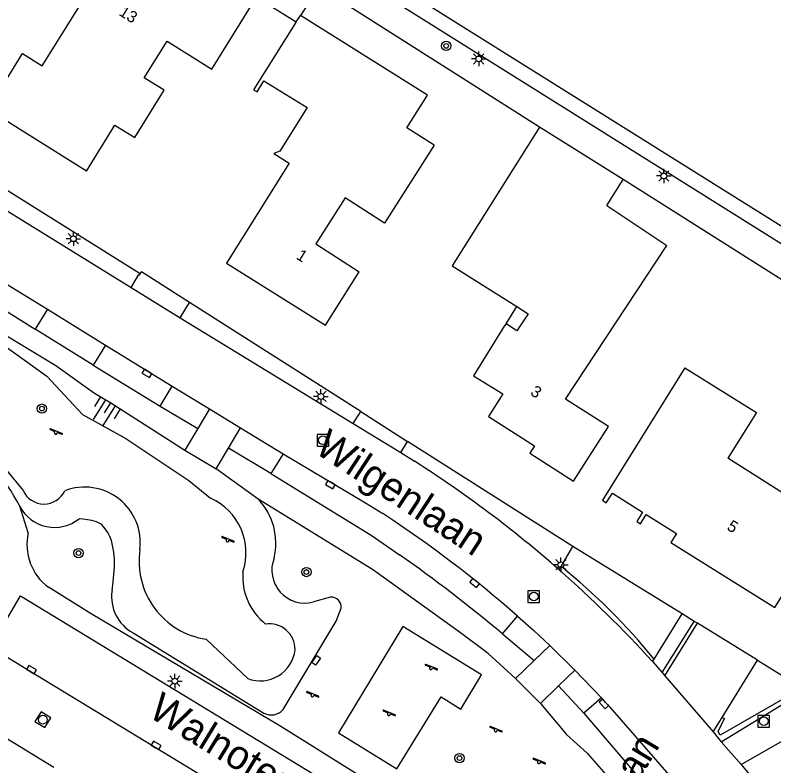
# Model space of a CAD drawing. Extents: x 136000 to 141014, y 402000 to 403500.
# Drawn here: x 138455 to 138520.3, y 402051.9 to 402116.5 of the extents above; entities that cross this region are included whole.
import ezdxf

# ---------------------------------------------------------------- set-up
doc = ezdxf.new("R2010")
doc.units = 0
for name, color, linetype in [('gg-afsc-erfafscheiding', 7, 'Continuous'), ('gg-anno-huisnummerreeks BGT', 7, 'Continuous'), ('gg-anno-openbare ruimte label', 7, 'Continuous'), ('gg-bbg-gedigitaliseerde bebouwing', 7, 'Continuous'), ('gg-bbg-hoofdgebouw', 7, 'Continuous'), ('gg-bbg-luifel en loopbrug', 7, 'Continuous'), ('gg-bbg-tussenscheiding', 7, 'Continuous'), ('gg-knt-bovenkant onderkant talud', 7, 'Continuous'), ('gg-knt-onverhard', 7, 'Continuous'), ('gg-knt-verharding', 7, 'Continuous'), ('gg-knt-verharding nz', 7, 'Continuous'), ('gt-grn-groengrens', 7, 'Continuous'), ('gt-grn-vlakafsluiter', 7, 'Continuous'), ('gt-symb-boom', 7, 'Continuous'), ('gt-symb-kolk', 7, 'Continuous'), ('gt-symb-kolk center center', 7, 'Continuous'), ('gt-symb-lichtmast', 7, 'Continuous'), ('gt-symb-rioolschacht', 7, 'Continuous'), ('gt-symb-speelvoorziening', 7, 'Continuous'), ('gt-symb-talud symbool', 7, 'Continuous')]:
    doc.layers.add(name, color=color, linetype=linetype)

# ---------------------------------------------------------------- blocks, each defined once
blk = doc.blocks.new('gt0-RS')
at = {"layer": 'gt-symb-rioolschacht'}
blk.add_lwpolyline([(-0.5, -0.5), (0.5, -0.5), (0.5, 0.5), (-0.5, 0.5)], close=True, dxfattribs=at)
blk.add_circle((0, 0), 0.375, dxfattribs=at)
blk = doc.blocks.new('gt0-KOLK')
at = {"layer": 'gt-symb-kolk'}
blk.add_lwpolyline([(0, 0), (0.375, 0), (0.375, 0.4), (-0.375, 0.4), (-0.375, 0), (0, 0)], dxfattribs=at)
blk = doc.blocks.new('gt0-LMAST')
at = {"layer": 'gt-symb-lichtmast'}
for p, q in [((-0.182, 0.173), (-0.447, 0.438)), ((-0.005, 0.246), (-0.005, 0.621)), ((0.172, 0.173), (0.437, 0.438)), ((-0.255, -0.004), (-0.63, -0.004)), ((-0.182, -0.181), (-0.447, -0.446)), ((-0.005, -0.254), (-0.005, -0.629)), ((0.437, -0.446), (0.172, -0.181)), ((0.245, -0.004), (0.62, -0.004))]:
    blk.add_line(p, q, dxfattribs=at)
blk.add_circle((-0.005, -0.004), 0.25, dxfattribs=at)
blk = doc.blocks.new('gt0-BOOM')
at = {"layer": 'gt-symb-boom'}
for radius in [0.4, 0.2]:
    blk.add_circle((0, 0), radius, dxfattribs=at)
blk = doc.blocks.new('gt0-SV')
at = {"layer": 'gt-symb-speelvoorziening'}
for p, q in [((-0.477, 0.255), (-0.08, 0.096)), ((0.542, -0.076), (-0.449, 0.324)), ((0.125, 0.014), (0.515, -0.143))]:
    blk.add_line(p, q, dxfattribs=at)
for centre, radius, start, end in [((-0.466, 0.291), 0.0369, 63.6251, 252.66016), ((-0.002, -0.005), 0.128, 127.68665, 8.59861), ((0.531, -0.111), 0.0363, 243.50852, 72.54358)]:
    blk.add_arc(centre, radius, start, end, dxfattribs=at)
blk = doc.blocks.new('gt0-KOLKCC')
at = {"layer": 'gt-symb-kolk center center'}
blk.add_lwpolyline([(-0.375, 0.2), (0.375, 0.2), (0.375, -0.2), (-0.375, -0.2)], close=True, dxfattribs=at)
blk = doc.blocks.new('gt0-TALUD_1')
at = {"layer": 'gt-symb-talud symbool'}
for p, q in [((-0.5, -2), (-0.5, 0)), ((0, -1), (0, 0)), ((-1, -1), (-1, 0)), ((0.5, -2), (0.5, 0)), ((1, -1), (1, 0))]:
    blk.add_line(p, q, dxfattribs=at)

msp = doc.modelspace()

# ---------------------------------------------------------------- linework, layer by layer
at = {"layer": 'gg-afsc-erfafscheiding'}
for p, q in [((138478.91, 402124.764), (138540.77, 402085.94)), ((138500.167, 402106.884), (138481.161, 402118.953)), ((138536.01, 402084.224), (138507.362, 402102.358))]:
    msp.add_line(p, q, dxfattribs=at)
msp.add_lwpolyline([(138465.786, 402094.234), (138447.297, 402105.804), (138445.973, 402112.179), (138450.266, 402130.097)], dxfattribs=at)
at = {"layer": 'gg-bbg-gedigitaliseerde bebouwing'}
for p, q in [((138507.362, 402102.358), (138500.167, 402106.884)), ((138505.951, 402100.115), (138507.362, 402102.358)), ((138505.951, 402100.115), (138511.111, 402096.69)), ((138502.394, 402083.465), (138511.111, 402096.69)), ((138498.21, 402091.421), (138499.178, 402090.812)), ((138506.1, 402081.09), (138502.394, 402083.465))]:
    msp.add_line(p, q, dxfattribs=at)
for points in [[(138500.167, 402106.884), (138492.643, 402094.923), (138498.21, 402091.421)], [(138491.079, 402105.321), (138486.819, 402098.619), (138483.437, 402100.791), (138480.89, 402096.827), (138484.635, 402094.421)], [(138499.178, 402090.812), (138498.197, 402089.335), (138497.281, 402089.944)], [(138512.678, 402086.137), (138518.841, 402082.292), (138516.37, 402078.36)]]:
    msp.add_lwpolyline(points, dxfattribs=at)
at = {"layer": 'gg-bbg-hoofdgebouw'}
for p, q in [((138481.161, 402118.953), (138479.571, 402116.491)), ((138481.721, 402089.83), (138484.635, 402094.421))]:
    msp.add_line(p, q, dxfattribs=at)
for points in [[(138461.158, 402103.087), (138452.652, 402108.404), (138455.644, 402113.222), (138457.347, 402112.165), (138463.179, 402121.554), (138465.101, 402120.36), (138467.101, 402123.58)], [(138461.158, 402103.087), (138463.603, 402107.042), (138465.299, 402105.971), (138467.84, 402110.066), (138466.127, 402111.128), (138468.088, 402114.291), (138471.952, 402111.879), (138475.782, 402118.093), (138479.219, 402115.932)], [(138491.079, 402105.321), (138488.728, 402106.805), (138490.516, 402109.638), (138479.571, 402116.491)], [(138479.219, 402115.932), (138475.54, 402110.08), (138475.84, 402109.93), (138476.43, 402110.87), (138480.16, 402108.57), (138477.79, 402104.8), (138477.29, 402104.61), (138478.61, 402103.78), (138473.21, 402095.17), (138481.721, 402089.83)], [(138497.281, 402089.944), (138497.11, 402089.73), (138494.481, 402085.47), (138497.01, 402083.91), (138495.78, 402081.97), (138499.741, 402079.44), (138499.33, 402078.79), (138503.08, 402076.38), (138506.1, 402081.09)], [(138512.678, 402086.137), (138505.573, 402074.748), (138505.911, 402074.537), (138506.438, 402075.365), (138509.035, 402073.713), (138508.525, 402072.911), (138508.849, 402072.709), (138509.354, 402073.514), (138511.948, 402071.887), (138511.466, 402071.118)], [(138520.696, 402065.97), (138525.001, 402072.89), (138516.37, 402078.36)], [(138511.466, 402071.118), (138520.41, 402065.51), (138520.696, 402065.97)]]:
    msp.add_lwpolyline(points, dxfattribs=at)
at = {"layer": 'gg-bbg-luifel en loopbrug'}
msp.add_line((138497.281, 402089.944), (138498.21, 402091.421), dxfattribs=at)
at = {"layer": 'gg-bbg-tussenscheiding'}
msp.add_line((138479.219, 402115.932), (138479.571, 402116.491), dxfattribs=at)
at = {"layer": 'gg-knt-bovenkant onderkant talud'}
for p, q in [((138475.939, 402074.826), (138472.304, 402077.451)), ((138482.168, 402066.402), (138480.687, 402065.987)), ((138465.164, 402063.32), (138476.429, 402056.412)), ((138471.452, 402062.78), (138475.029, 402059.39))]:
    msp.add_line(p, q, dxfattribs=at)
for points in [[(138445.972, 402093.927), (138458.501, 402086.356), (138461.84, 402083.98), (138463.233, 402083.135), (138469.621, 402079.072)], [(138451.568, 402089.866), (138457.724, 402085.442), (138460.793, 402082.135), (138464.545, 402080.05), (138469.97, 402076.444), (138471.837, 402074.92)], [(138451.947, 402080.095), (138454.237, 402077.362), (138455.69, 402075.585)], [(138463.348, 402066.965), (138463.454, 402067.728), (138463.559, 402068.996), (138463.566, 402069.67), (138463.515, 402070.283), (138463.301, 402071.275), (138463.167, 402071.632), (138462.994, 402071.97), (138462.771, 402072.291), (138462.491, 402072.597), (138462.35, 402072.71), (138461.999, 402072.887), (138461.6, 402073.01), (138460.855, 402073.13), (138460.517, 402073.153)], [(138478.086, 402056.723), (138482.635, 402064.322), (138483.088, 402065.44)]]:
    msp.add_lwpolyline(points, dxfattribs=at)
for centre, radius, start, end in [((138439.54, 402065.95), 17.897, 27.586, 79.59424), ((138457.493, 402076.402), 1.979, 204.38416, 334.91459), ((138460.995, 402071.087), 4.791, 353.0357, 110.90702), ((138469.751, 402070.228), 5.135, 341.26155, 66.0247), ((138472.015, 402071.058), 5.44, 346.32406, 43.84056), ((138458.403, 402075.784), 3.375, 207.26902, 308.77417), ((138472.462, 402069.491), 6.787, 171.40157, 261.44552), ((138479.959, 402068.743), 2.85, 158.82984, 284.80076), ((138479.83, 402068.18), 5.232, 175.62171, 231.51797), ((138466.857, 402066.438), 3.548, 171.46176, 241.50475), ((138482.223, 402065.534), 0.87, 353.79599, 93.64713), ((138476.909, 402061.909), 2.201, 359.12359, 98.76098), ((138476.094, 402062.235), 3.038, 249.48579, 353.1903), ((138477.058, 402057.632), 1.373, 242.7461, 318.51409)]:
    msp.add_arc(centre, radius, start, end, dxfattribs=at)
at = {"layer": 'gg-knt-onverhard'}
msp.add_lwpolyline([(138487.869, 402051.606), (138491.687, 402057.81), (138493.392, 402056.77), (138495.169, 402059.707), (138488.39, 402063.888), (138482.85, 402054.713), (138487.869, 402051.606)], dxfattribs=at)
at = {"layer": 'gg-knt-verharding'}
for p, q in [((138537.382, 402086.53), (138455.082, 402138.113)), ((138445.956, 402104.857), (138465.001, 402093.054)), ((138465.786, 402094.234), (138465.894, 402094.403)), ((138451.121, 402092.976), (138456.723, 402089.488)), ((138469.205, 402090.468), (138470.009, 402091.783)), ((138457.779, 402091.191), (138456.723, 402089.488)), ((138457.779, 402091.191), (138462.784, 402088.092)), ((138469.205, 402090.468), (138484.103, 402081.359)), ((138462.784, 402088.092), (138461.738, 402086.388)), ((138461.738, 402086.388), (138467.498, 402082.853)), ((138467.498, 402082.853), (138468.516, 402084.577)), ((138468.516, 402084.577), (138471.744, 402082.615)), ((138471.744, 402082.615), (138470.727, 402080.918)), ((138484.103, 402081.359), (138484.774, 402082.384)), ((138470.727, 402080.918), (138469.621, 402079.072)), ((138473.369, 402079.236), (138474.417, 402080.991)), ((138474.417, 402080.991), (138478.076, 402078.752)), ((138488.209, 402078.862), (138488.805, 402079.818)), ((138469.621, 402079.072), (138472.304, 402077.451)), ((138472.304, 402077.451), (138473.369, 402079.236)), ((138488.209, 402078.862), (138489.399, 402078.106)), ((138478.076, 402078.752), (138477.021, 402077.055)), ((138496.963, 402063.256), (138498.253, 402064.777)), ((138510.021, 402061.071), (138512.449, 402064.954)), ((138510.708, 402059.906), (138513.488, 402064.313)), ((138510.944, 402059.631), (138513.754, 402064.149)), ((138501.05, 402062.247), (138499.707, 402060.958)), ((138499.707, 402060.958), (138498.081, 402059.397)), ((138509.889, 402060.86), (138510.021, 402061.071)), ((138515.881, 402056.051), (138518.92, 402060.964)), ((138501.8, 402058.766), (138503.212, 402060.127)), ((138503.212, 402060.127), (138505.488, 402057.734)), ((138498.081, 402059.397), (138500.234, 402057.257)), ((138500.234, 402057.257), (138501.8, 402058.766)), ((138505.488, 402057.734), (138503.979, 402056.419)), ((138517.511, 402051.979), (138525.8, 402056.77)), ((138503.979, 402056.419), (138511.242, 402047.918)), ((138515.102, 402054.792), (138515.881, 402056.051)), ((138515.102, 402054.792), (138515.806, 402053.948)), ((138517.511, 402051.979), (138533.474, 402033.26))]:
    msp.add_line(p, q, dxfattribs=at)
for points in [[(138465.001, 402093.054), (138465.659, 402094.186), (138465.728, 402094.143), (138465.786, 402094.234)], [(138477.021, 402077.055), (138485.649, 402071.742), (138488.112, 402070.052)], [(138452.927, 402062.195), (138455.46, 402066.516), (138496.998, 402041.246)], [(138498.253, 402064.777), (138499.667, 402063.527), (138501.05, 402062.247)], [(138515.806, 402053.948), (138524.435, 402059.222), (138524.732, 402059.709)]]:
    msp.add_lwpolyline(points, dxfattribs=at)
for centre, radius, start, end in [((138434.72, 401992.351), 101.704, 48.68999, 57.47756), ((138411.763, 401961.455), 132.749, 50.07323, 54.89102), ((138434.769, 401992.391), 101.641, 42.34792, 48.69596)]:
    msp.add_arc(centre, radius, start, end, dxfattribs=at)
at = {"layer": 'gg-knt-verharding nz'}
for p, q in [((138452.163, 402094.647), (138457.779, 402091.191)), ((138465.001, 402093.054), (138469.205, 402090.468)), ((138462.784, 402088.092), (138468.516, 402084.577)), ((138471.744, 402082.615), (138474.417, 402080.991)), ((138484.103, 402081.359), (138488.209, 402078.862)), ((138501.05, 402062.247), (138503.212, 402060.127)), ((138509.889, 402060.86), (138510.708, 402059.906)), ((138510.708, 402059.906), (138510.944, 402059.631)), ((138510.944, 402059.631), (138515.102, 402054.792)), ((138515.806, 402053.948), (138517.511, 402051.979))]:
    msp.add_line(p, q, dxfattribs=at)
for points in [[(138478.076, 402078.752), (138485.173, 402074.524), (138486.675, 402073.595)], [(138494.313, 402036.877), (138491.227, 402038.771), (138456.311, 402059.992), (138452.869, 402062.102), (138452.927, 402062.195)], [(138505.488, 402057.734), (138506.02, 402057.167), (138512.863, 402049.307)], [(138453.164, 402043.175), (138444.754, 402048.182), (138449.969, 402056.858), (138458.335, 402051.776)]]:
    msp.add_lwpolyline(points, dxfattribs=at)
msp.add_arc((138430.316, 401987.586), 102.83, 48.64854, 56.76444, dxfattribs=at)
at = {"layer": 'gt-grn-groengrens'}
for p, q in [((138461.738, 402086.388), (138456.723, 402089.488)), ((138467.498, 402082.853), (138470.727, 402080.918)), ((138477.021, 402077.055), (138473.369, 402079.236)), ((138456.137, 402071.953), (138455.403, 402074.238)), ((138502.026, 402069.032), (138503.037, 402070.758)), ((138501.858, 402068.746), (138502.026, 402069.032)), ((138496.963, 402063.256), (138499.707, 402060.958)), ((138503.979, 402056.419), (138501.8, 402058.766)), ((138515.881, 402056.051), (138516.075, 402055.944))]:
    msp.add_line(p, q, dxfattribs=at)
for points in [[(138498.081, 402059.397), (138495.724, 402061.551), (138493.364, 402063.319), (138485.79, 402068.787), (138475.939, 402074.826)], [(138500.234, 402057.257), (138502.474, 402054.565), (138504.27, 402052.962), (138508.671, 402047.917), (138503.437, 402039.551), (138499.117, 402042.173), (138484.845, 402050.887), (138477.877, 402055.252), (138461.564, 402064.962), (138457.882, 402067.249)], [(138518.92, 402060.964), (138521.42, 402059.422), (138522.099, 402060.527)], [(138522.099, 402060.527), (138524.058, 402059.322), (138515.721, 402054.524), (138515.549, 402054.832), (138516.075, 402055.944)]]:
    msp.add_lwpolyline(points, dxfattribs=at)
for centre, radius, start, end in [((138460.582, 402070.926), 4.562, 166.99397, 233.71179), ((138468.857, 402027.727), 52.974, 39.009, 51.23518)]:
    msp.add_arc(centre, radius, start, end, dxfattribs=at)
at = {"layer": 'gt-grn-vlakafsluiter'}
for p, q in [((138470.009, 402091.783), (138465.894, 402094.403)), ((138484.774, 402082.384), (138470.009, 402091.783)), ((138484.774, 402082.384), (138488.805, 402079.818)), ((138503.037, 402070.758), (138488.805, 402079.818)), ((138512.449, 402064.954), (138503.037, 402070.758)), ((138513.488, 402064.313), (138512.449, 402064.954)), ((138513.754, 402064.149), (138513.488, 402064.313)), ((138518.92, 402060.964), (138513.754, 402064.149))]:
    msp.add_line(p, q, dxfattribs=at)

# ---------------------------------------------------------------- block references
at = {"layer": 'gt-symb-boom'}
for p in [(138492.123, 402113.874), (138457.309, 402082.636), (138460.463, 402070.194), (138480.085, 402068.565), (138493.271, 402052.541)]:
    msp.add_blockref('gt0-BOOM', p, dxfattribs=at)
at = {"layer": 'gt-symb-kolk'}
for p, rotation in [((138466.453, 402085.843), 148.4881871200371), ((138482.252, 402076.264), 149.22308138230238), ((138494.695, 402067.769), 141.4788214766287), ((138456.311, 402059.992), -31.258485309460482), ((138505.855, 402057.343), 132.84257843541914), ((138467.046, 402053.469), -31.258485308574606)]:
    msp.add_blockref('gt0-KOLK', p, dxfattribs=dict(at, rotation=rotation))
at = {"layer": 'gt-symb-kolk center center', "rotation": 55.454901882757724}
msp.add_blockref('gt0-KOLKCC', (138480.926, 402060.957), dxfattribs=at)
at = {"layer": 'gt-symb-lichtmast'}
for p in [(138494.929, 402112.755), (138510.87, 402102.674), (138460.028, 402097.271), (138481.339, 402083.689), (138502.003, 402069.197), (138468.764, 402059.175)]:
    msp.add_blockref('gt0-LMAST', p, dxfattribs=at)
at = {"layer": 'gt-symb-rioolschacht'}
for p in [(138481.51, 402079.913), (138499.665, 402066.453), (138519.464, 402055.72)]:
    msp.add_blockref('gt0-RS', p, dxfattribs=at)
at = {"layer": 'gt-symb-rioolschacht', "rotation": 148.74151469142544}
msp.add_blockref('gt0-RS', (138457.402, 402055.854), dxfattribs=at)
at = {"layer": 'gt-symb-speelvoorziening'}
for p in [(138458.507, 402080.575), (138473.295, 402071.294), (138490.812, 402060.292), (138480.604, 402057.94), (138487.184, 402056.344), (138496.386, 402054.941), (138500.099, 402052.202)]:
    msp.add_blockref('gt0-SV', p, dxfattribs=at)
at = {"layer": 'gt-symb-talud symbool', "xscale": 1.0003209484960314, "yscale": 1.0003209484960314, "rotation": -31.926455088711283}
msp.add_blockref('gt0-TALUD_1', (138463.233, 402083.135), dxfattribs=at)

# ---------------------------------------------------------------- texts
at = {"layer": 'gg-anno-huisnummerreeks BGT'}
for s, rotation, p in [('13', 328.1, (138463.872, 402116.562)), ('1', 327.9, (138479.137, 402095.582)), ('3', 327.5, (138499.301, 402083.874)), ('5', 327.9, (138516.225, 402072.265))]:
    msp.add_text(s, height=1, rotation=rotation, dxfattribs=at).set_placement(p)
at = {"layer": 'gg-anno-openbare ruimte label'}
for s, rotation, p in [('Wilgenlaan', 326.8, (138480.68, 402078.914)), ('Walnotenlaan', 328.7, (138466.366, 402056.178)), ('Walnotenlaan', 58.7, (138499.956, 402036.173))]:
    msp.add_text(s, height=2.5, rotation=rotation, dxfattribs=at).set_placement(p)

doc.saveas('drawing.dxf')
